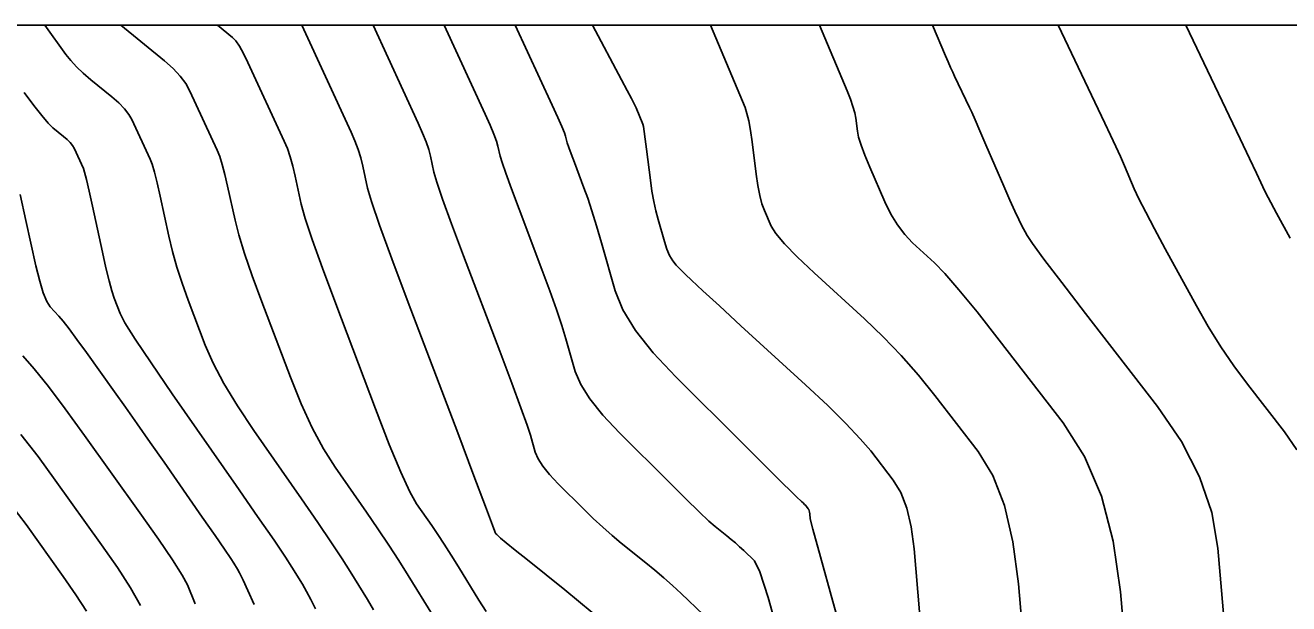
# Model space of a CAD drawing. Extents: x 2082232 to 2083549, y 592624 to 593832.
# Drawn here: x 2082567.11 to 2082604.62, y 593814.81 to 593831.98 of the extents above; entities that cross this region are included whole.
import ezdxf

# ---------------------------------------------------------------- set-up
doc = ezdxf.new("R2010")
doc.units = 0
for name, color, linetype in [('DT_X_Contour_Major', 7, 'Continuous'), ('DT_X_Contour_Minor', 7, 'Continuous'), ('DT_X_TIN_Hull', 7, 'Continuous')]:
    doc.layers.add(name, color=color, linetype=linetype)

msp = doc.modelspace()

# ---------------------------------------------------------------- linework, layer by layer
at = {"layer": 'DT_X_Contour_Major'}
for points in [[(2082575.321, 593831.978), (2082576.785, 593828.806), (2082576.896, 593828.549), (2082576.99, 593828.296), (2082577.068, 593828.045), (2082577.13, 593827.798), (2082577.272, 593827.143), (2082577.388, 593826.746), (2082577.627, 593826.048), (2082577.991, 593825.05), (2082578.479, 593823.749), (2082579.946, 593819.88), (2082580.428, 593818.609), (2082580.773, 593817.698), (2082580.981, 593817.147), (2082581.053, 593816.955), (2082581.062, 593816.923), (2082581.068, 593816.91), (2082581.077, 593816.896), (2082581.089, 593816.88), (2082581.106, 593816.863), (2082581.155, 593816.814), (2082581.222, 593816.756), (2082581.389, 593816.621), (2082581.655, 593816.406), (2082582.02, 593816.114), (2082583.125, 593815.228), (2082583.535, 593814.893), (2082583.937, 593814.55)], [(2082587.449, 593831.978), (2082588.477, 593829.538), (2082588.536, 593829.365), (2082588.591, 593829.139), (2082588.643, 593828.858), (2082588.69, 593828.523), (2082588.81, 593827.558), (2082588.859, 593827.219), (2082588.916, 593826.927), (2082588.98, 593826.682), (2082589.052, 593826.483), (2082589.256, 593826.015), (2082589.393, 593825.797), (2082589.651, 593825.494), (2082590.03, 593825.107), (2082590.531, 593824.635), (2082592.029, 593823.264), (2082592.581, 593822.736), (2082593.112, 593822.181), (2082593.624, 593821.599), (2082594.115, 593820.991), (2082595.398, 593819.332), (2082595.834, 593818.62), (2082596.178, 593817.727), (2082596.432, 593816.654), (2082596.595, 593815.4), (2082596.907, 593811.814)], [(2082566.956, 593826.959), (2082567.128, 593826.183), (2082567.425, 593824.841), (2082567.535, 593824.388), (2082567.641, 593824.034), (2082567.744, 593823.779), (2082567.843, 593823.624), (2082568.104, 593823.344), (2082568.228, 593823.197), (2082568.406, 593822.969), (2082568.637, 593822.657), (2082568.922, 593822.264), (2082569.753, 593821.104), (2082570.079, 593820.648), (2082570.433, 593820.146), (2082570.816, 593819.601), (2082571.228, 593819.011), (2082572.363, 593817.38), (2082572.741, 593816.836), (2082573.023, 593816.428), (2082573.209, 593816.157), (2082573.298, 593816.021), (2082573.409, 593815.841), (2082573.471, 593815.725), (2082573.575, 593815.512), (2082573.72, 593815.201), (2082573.907, 593814.793)]]:
    msp.add_lwpolyline(points, dxfattribs=at)
at = {"layer": 'DT_X_Contour_Minor'}
for points in [[(2082567.686, 593831.978), (2082568.314, 593831.115), (2082568.461, 593830.929), (2082568.633, 593830.742), (2082568.829, 593830.554), (2082569.05, 593830.364), (2082569.673, 593829.857), (2082569.885, 593829.672), (2082570.057, 593829.498), (2082570.187, 593829.334), (2082570.276, 593829.18), (2082570.82, 593828.001), (2082570.875, 593827.854), (2082570.941, 593827.622), (2082571.019, 593827.305), (2082571.11, 593826.904), (2082571.367, 593825.72), (2082571.475, 593825.268), (2082571.607, 593824.802), (2082571.762, 593824.321), (2082571.941, 593823.825), (2082572.45, 593822.483), (2082572.683, 593821.948), (2082573.001, 593821.348), (2082573.404, 593820.683), (2082573.891, 593819.954), (2082575.305, 593817.924), (2082575.793, 593817.218), (2082576.196, 593816.624), (2082576.516, 593816.142), (2082576.751, 593815.772), (2082577.267, 593814.935), (2082577.448, 593814.634)], [(2082569.942, 593831.978), (2082571.238, 593830.922), (2082571.494, 593830.696), (2082571.706, 593830.472), (2082571.873, 593830.249), (2082571.997, 593830.027), (2082572.809, 593828.269), (2082572.882, 593828.086), (2082572.957, 593827.846), (2082573.036, 593827.552), (2082573.116, 593827.202), (2082573.335, 593826.194), (2082573.447, 593825.759), (2082573.617, 593825.209), (2082573.845, 593824.545), (2082574.133, 593823.767), (2082574.978, 593821.539), (2082575.299, 593820.745), (2082575.628, 593820.034), (2082575.965, 593819.408), (2082576.31, 593818.864), (2082577.241, 593817.526), (2082577.58, 593817.033), (2082577.899, 593816.555), (2082578.199, 593816.094), (2082578.478, 593815.648), (2082579.196, 593814.482)], [(2082572.814, 593831.978), (2082573.257, 593831.617), (2082573.357, 593831.512), (2082573.468, 593831.354), (2082573.588, 593831.141), (2082573.718, 593830.874), (2082574.797, 593828.538), (2082574.889, 593828.317), (2082574.974, 593828.071), (2082575.052, 593827.799), (2082575.123, 593827.5), (2082575.304, 593826.668), (2082575.418, 593826.249), (2082575.627, 593825.617), (2082575.929, 593824.77), (2082576.325, 593823.709), (2082577.506, 593820.594), (2082577.914, 593819.542), (2082578.254, 593818.721), (2082578.526, 593818.132), (2082578.728, 593817.774), (2082579.177, 593817.129), (2082579.353, 593816.871), (2082579.544, 593816.581), (2082579.75, 593816.258), (2082579.971, 593815.904), (2082580.579, 593814.915), (2082580.794, 593814.579)], [(2082577.433, 593831.978), (2082578.773, 593829.075), (2082578.903, 593828.781), (2082579.007, 593828.52), (2082579.085, 593828.292), (2082579.137, 593828.096), (2082579.241, 593827.617), (2082579.325, 593827.327), (2082579.5, 593826.817), (2082579.766, 593826.086), (2082580.123, 593825.135), (2082581.196, 593822.306), (2082581.555, 593821.355), (2082581.826, 593820.622), (2082582.01, 593820.108), (2082582.108, 593819.812), (2082582.25, 593819.315), (2082582.333, 593819.116), (2082582.473, 593818.893), (2082582.672, 593818.646), (2082582.928, 593818.373), (2082583.69, 593817.615), (2082583.973, 593817.339), (2082584.254, 593817.08), (2082584.531, 593816.837), (2082584.805, 593816.61), (2082585.531, 593816.029), (2082585.801, 593815.808), (2082586.065, 593815.583), (2082586.324, 593815.353), (2082586.578, 593815.118), (2082587.248, 593814.485)], [(2082579.545, 593831.978), (2082580.761, 593829.343), (2082580.91, 593829.013), (2082581.023, 593828.745), (2082581.101, 593828.539), (2082581.143, 593828.394), (2082581.209, 593828.091), (2082581.263, 593827.908), (2082581.373, 593827.585), (2082581.542, 593827.123), (2082581.767, 593826.522), (2082582.446, 593824.732), (2082582.681, 593824.1), (2082582.879, 593823.546), (2082583.039, 593823.068), (2082583.162, 593822.669), (2082583.438, 593821.707), (2082583.598, 593821.322), (2082583.87, 593820.89), (2082584.254, 593820.411), (2082584.751, 593819.884), (2082586.225, 593818.417), (2082586.724, 593817.922), (2082587.119, 593817.539), (2082587.407, 593817.267), (2082587.59, 593817.107), (2082587.938, 593816.829), (2082588.067, 593816.723), (2082588.193, 593816.615), (2082588.317, 593816.505), (2082588.439, 593816.393), (2082588.759, 593816.09), (2082588.922, 593815.759), (2082589.169, 593814.993), (2082589.501, 593813.792)], [(2082581.657, 593831.978), (2082582.749, 593829.612), (2082582.917, 593829.245), (2082583.039, 593828.97), (2082583.117, 593828.785), (2082583.15, 593828.692), (2082583.178, 593828.565), (2082583.2, 593828.488), (2082583.246, 593828.353), (2082583.317, 593828.16), (2082583.411, 593827.908), (2082583.696, 593827.158), (2082583.808, 593826.846), (2082583.932, 593826.469), (2082584.068, 593826.029), (2082584.216, 593825.526), (2082584.626, 593824.099), (2082584.854, 593823.538), (2082585.229, 593822.925), (2082585.752, 593822.261), (2082586.423, 593821.545), (2082588.408, 593819.568), (2082589.067, 593818.913), (2082589.553, 593818.43), (2082589.866, 593818.121), (2082590.007, 593817.984), (2082590.154, 593817.849), (2082590.205, 593817.802), (2082590.246, 593817.761), (2082590.279, 593817.727), (2082590.303, 593817.699), (2082590.354, 593817.633), (2082590.371, 593817.605), (2082590.385, 593817.569), (2082590.395, 593817.526), (2082590.401, 593817.476), (2082590.414, 593817.333), (2082590.491, 593817.025), (2082590.715, 593816.208), (2082591.084, 593814.881), (2082591.599, 593813.045)], [(2082583.951, 593831.978), (2082584.813, 593830.359), (2082584.978, 593830.047), (2082585.105, 593829.803), (2082585.193, 593829.629), (2082585.242, 593829.524), (2082585.443, 593829.045), (2082585.461, 593828.974), (2082585.485, 593828.826), (2082585.516, 593828.6), (2082585.555, 593828.297), (2082585.669, 593827.384), (2082585.715, 593827.055), (2082585.768, 593826.749), (2082585.828, 593826.468), (2082585.895, 593826.212), (2082586.082, 593825.56), (2082586.156, 593825.333), (2082586.239, 593825.142), (2082586.331, 593824.985), (2082586.432, 593824.863), (2082586.711, 593824.585), (2082586.892, 593824.411), (2082587.227, 593824.099), (2082587.715, 593823.649), (2082588.357, 593823.061), (2082590.272, 593821.307), (2082590.932, 593820.691), (2082591.474, 593820.159), (2082591.9, 593819.71), (2082592.209, 593819.345), (2082592.876, 593818.483), (2082593.102, 593818.112), (2082593.282, 593817.648), (2082593.414, 593817.09), (2082593.498, 593816.438), (2082593.66, 593814.574)], [(2082590.691, 593831.978), (2082591.51, 593830.032), (2082591.608, 593829.786), (2082591.683, 593829.569), (2082591.736, 593829.381), (2082591.765, 593829.221), (2082591.814, 593828.833), (2082591.85, 593828.657), (2082591.924, 593828.422), (2082592.036, 593828.126), (2082592.184, 593827.771), (2082592.631, 593826.743), (2082592.808, 593826.377), (2082593.004, 593826.052), (2082593.22, 593825.768), (2082593.455, 593825.524), (2082594.107, 593824.926), (2082594.41, 593824.615), (2082594.83, 593824.13), (2082595.367, 593823.47), (2082596.021, 593822.637), (2082597.92, 593820.182), (2082598.561, 593819.178), (2082599.058, 593818.007), (2082599.411, 593816.668), (2082599.621, 593815.162), (2082599.991, 593810.924)], [(2082594.045, 593831.978), (2082594.432, 593831.074), (2082594.511, 593830.892), (2082594.582, 593830.73), (2082594.646, 593830.591), (2082594.701, 593830.473), (2082595.147, 593829.54), (2082595.211, 593829.401), (2082595.313, 593829.17), (2082595.453, 593828.848), (2082595.632, 593828.434), (2082596.159, 593827.206), (2082596.341, 593826.789), (2082596.488, 593826.457), (2082596.603, 593826.21), (2082596.684, 593826.05), (2082596.857, 593825.735), (2082597.013, 593825.503), (2082597.354, 593825.041), (2082597.879, 593824.349), (2082598.589, 593823.428), (2082600.726, 593820.666), (2082601.439, 593819.626), (2082601.975, 593818.577), (2082602.333, 593817.521), (2082602.515, 593816.457), (2082602.763, 593813.607)], [(2082597.772, 593831.978), (2082599.162, 593829.074), (2082599.333, 593828.713), (2082599.487, 593828.382), (2082599.623, 593828.081), (2082599.742, 593827.811), (2082600.035, 593827.129), (2082600.174, 593826.826), (2082600.374, 593826.428), (2082600.632, 593825.936), (2082600.95, 593825.348), (2082601.878, 593823.656), (2082602.233, 593823.035), (2082602.605, 593822.439), (2082602.992, 593821.869), (2082603.395, 593821.325), (2082604.491, 593819.909), (2082604.857, 593819.375)], [(2082601.564, 593831.978), (2082603.176, 593828.609), (2082603.455, 593828.025), (2082603.661, 593827.594), (2082603.793, 593827.314), (2082603.852, 593827.187), (2082603.91, 593827.051), (2082604.008, 593826.863), (2082604.259, 593826.399), (2082604.661, 593825.661)], [(2082567.07, 593829.985), (2082567.358, 593829.599), (2082567.597, 593829.296), (2082567.787, 593829.075), (2082567.93, 593828.937), (2082568.247, 593828.678), (2082568.356, 593828.584), (2082568.443, 593828.495), (2082568.51, 593828.411), (2082568.555, 593828.333), (2082568.832, 593827.732), (2082568.868, 593827.622), (2082568.925, 593827.397), (2082569.003, 593827.058), (2082569.103, 593826.606), (2082569.398, 593825.246), (2082569.503, 593824.778), (2082569.597, 593824.395), (2082569.679, 593824.097), (2082569.749, 593823.884), (2082569.922, 593823.428), (2082570.067, 593823.151), (2082570.374, 593822.661), (2082570.843, 593821.959), (2082571.473, 593821.044), (2082573.368, 593818.321), (2082574.005, 593817.403), (2082574.493, 593816.694), (2082574.833, 593816.191), (2082575.025, 593815.897), (2082575.338, 593815.388), (2082575.46, 593815.18), (2082575.589, 593814.936), (2082575.727, 593814.658)], [(2082567.036, 593822.17), (2082567.375, 593821.781), (2082567.793, 593821.257), (2082568.29, 593820.599), (2082568.867, 593819.806), (2082570.512, 593817.511), (2082571.063, 593816.732), (2082571.481, 593816.115), (2082571.766, 593815.661), (2082571.92, 593815.37), (2082572.152, 593814.81)], [(2082566.976, 593819.83), (2082567.486, 593819.179), (2082567.999, 593818.483), (2082569.373, 593816.565), (2082569.845, 593815.885), (2082570.231, 593815.282), (2082570.53, 593814.756)], [(2082566.681, 593817.759), (2082567.131, 593817.159), (2082568.234, 593815.62), (2082568.613, 593815.074), (2082568.923, 593814.589)]]:
    msp.add_lwpolyline(points, dxfattribs=at)
at = {"layer": 'DT_X_TIN_Hull'}
msp.add_lwpolyline([(2082640.692, 593831.978), (2082636.848, 593831.978), (2082631.282, 593831.978), (2082629.151, 593831.978), (2082621.734, 593831.978), (2082621.371, 593831.978), (2082615.801, 593831.978), (2082612.549, 593831.978), (2082606.861, 593831.978), (2082602.841, 593831.978), (2082595.585, 593831.978), (2082593.017, 593831.978), (2082586.97, 593831.978), (2082583.501, 593831.978), (2082574.308, 593831.978), (2082569.265, 593831.978), (2082564.998, 593831.978), (2082561.601, 593831.978), (2082555.761, 593831.978), (2082553.218, 593831.978), (2082546.763, 593831.978)], dxfattribs=at)

doc.saveas('drawing.dxf')
